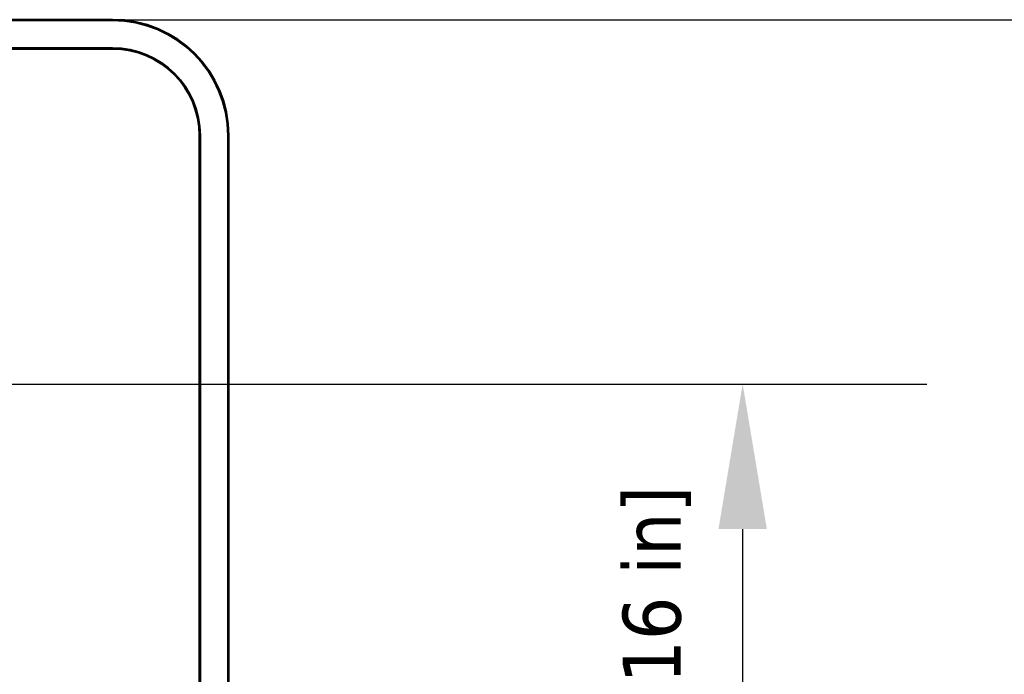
# Model space of a CAD drawing. Header units: millimetres. Extents: x 50 to 3176, y 50 to 2109.
# Tile 458 of 656: x 1356 to 1526, y 1722 to 1835. Entities that reach past the tile are written whole.
import ezdxf

# ---------------------------------------------------------------- set-up
doc = ezdxf.new("R2010")
doc.units = ezdxf.units.MM
doc.header["$LTSCALE"] = 10
for name, color, linetype, lineweight in [('Dimension (ISO)', 7, 'Continuous', 25), ('Visible (ISO)', 7, 'Continuous', 50), ('Visible Narrow (ISO)', 7, 'Continuous', 35)]:
    doc.layers.add(name, color=color, linetype=linetype, lineweight=lineweight)
doc.styles.add('Note Text (ANSI)', font='tahoma.ttf')
doc.dimstyles.new('Default (ISO)', dxfattribs={"dimscale": 10, "dimtxt": 1, "dimasz": 2.5, "dimexe": 3.175, "dimexo": 0, "dimgap": 0.762, "dimtad": 1, "dimrnd": 1e-08, "dimzin": 0, "dimdsep": 46, "dimtxsty": 'Note Text (ANSI)', "dimcen": 0.09, "dimdle": 10, "dimclrd": 1, "dimclre": 1, "dimclrt": 1, "dimazin": 0, "dimtfac": 3.5052, "dimtmove": 0, "dimatfit": 3, "dimfxl": 1, "dimtolj": 1, "dimtzin": 0, "dimlwd": -1, "dimlwe": -1, "dimarcsym": 0})

# ---------------------------------------------------------------- blocks, each defined once
blk = doc.blocks.new('*D9')
at = {"layer": 'Defpoints', "color": 0, "transparency": 16777216}
for p in [(1224.46, 1772.21), (1481.12, 1772.21), (1342.02, 1609.24)]:
    blk.add_point(p, dxfattribs=at)
at = {"layer": 'Dimension (ISO)', "color": 1, "transparency": 16777216}
for p, q in [((1224.46, 1772.21), (1512.87, 1772.21)), ((1481.12, 1634.24), (1481.12, 1747.21)), ((1342.02, 1609.24), (1512.87, 1609.24))]:
    blk.add_line(p, q, dxfattribs=at)
for points in [[(1476.95, 1747.21), (1485.29, 1747.21), (1481.12, 1772.21)], [(1476.95, 1634.24), (1485.29, 1634.24), (1481.12, 1609.24)]]:
    blk.add_solid(points, dxfattribs=at)
at = {"layer": 'Dimension (ISO)', "color": 1, "transparency": 16777216, "insert": (1460.42, 1625.42), "char_height": 10, "attachment_point": 1, "rotation": 90, "style": 'Note Text (ANSI)'}
blk.add_mtext('\\A1;162.97 mm [6.416 in]', dxfattribs=at)
blk = doc.blocks.new('*D10')
at = {"layer": 'Defpoints', "color": 0, "transparency": 16777216}
for p in [(1372.45, 1835.06), (1574.01, 1835.06), (1342.02, 1609.24)]:
    blk.add_point(p, dxfattribs=at)
at = {"layer": 'Dimension (ISO)', "color": 1, "transparency": 16777216}
for p, q in [((1372.45, 1835.06), (1605.76, 1835.06)), ((1574.01, 1634.24), (1574.01, 1810.06)), ((1342.02, 1609.24), (1605.76, 1609.24))]:
    blk.add_line(p, q, dxfattribs=at)
for points in [[(1569.85, 1810.06), (1578.18, 1810.06), (1574.01, 1835.06)], [(1569.85, 1634.24), (1578.18, 1634.24), (1574.01, 1609.24)]]:
    blk.add_solid(points, dxfattribs=at)
at = {"layer": 'Dimension (ISO)', "color": 1, "transparency": 16777216, "insert": (1553.31, 1656.45), "char_height": 10, "attachment_point": 1, "rotation": 90, "style": 'Note Text (ANSI)'}
blk.add_mtext('\\A1;225.82 mm [8.891 in]', dxfattribs=at)

msp = doc.modelspace()

# ---------------------------------------------------------------- linework, layer by layer
at = {"layer": 'Visible (ISO)'}
for p, q in [((1003.453, 1835.0616), (1372.453, 1835.0616)), ((1372.453, 1830.0616), (1003.453, 1830.0616)), ((1387.453, 1698.3678), (1387.453, 1815.0616)), ((1392.453, 1815.0616), (1392.453, 1698.3678))]:
    msp.add_line(p, q, dxfattribs=at)
for radius in [20, 15]:
    msp.add_arc((1372.453, 1815.0616), radius, 0, 90, dxfattribs=at)
at = {"layer": 'Visible Narrow (ISO)'}
for p, q in [((1372.453, 1834.9116), (1003.453, 1834.9116)), ((1372.453, 1835.0616), (1372.453, 1834.9116)), ((1003.453, 1830.2116), (1372.453, 1830.2116)), ((1372.453, 1830.2116), (1372.453, 1830.0616)), ((1387.453, 1815.0616), (1387.603, 1815.0616)), ((1387.603, 1815.0616), (1387.603, 1698.3678)), ((1392.303, 1815.0616), (1392.453, 1815.0616)), ((1392.303, 1698.3678), (1392.303, 1815.0616))]:
    msp.add_line(p, q, dxfattribs=at)
for radius in [19.85, 15.15]:
    msp.add_arc((1372.453, 1815.0616), radius, 0, 90, dxfattribs=at)

# ---------------------------------------------------------------- dimensions: what is measured, and where the dimension line sits
at = {"layer": 'Dimension (ISO)', "color": 1, "true_color": 0xff0000}
for base, p2, text, picture, middle in [((1574.0148, 1835.0616), (1372.453, 1835.0616), '<> mm [8.891 in]', '*D10', (1574.0148, 1722.1516)), ((1481.1205, 1772.2116), (1224.4569, 1772.2116), '<> mm [6.416 in]', '*D9', (1481.1205, 1690.7266))]:
    dim = msp.add_linear_dim(base=base, p1=(1342.0244, 1609.2416), p2=p2, angle=270, text=text, dimstyle='Default (ISO)', override={"dimgap": 0.762, "dimdec": 2, "dimpost": '', "dimtol": 0, "dimlim": 0, "dimtp": 0, "dimtm": 0, "dimtdec": 2, "dimtofl": 0, "dimatfit": 1}, dxfattribs=at)
    dim.commit()
    dim.dimension.update_dxf_attribs({"geometry": picture, "text_midpoint": middle, "dimtype": 160})

doc.saveas('drawing.dxf')
